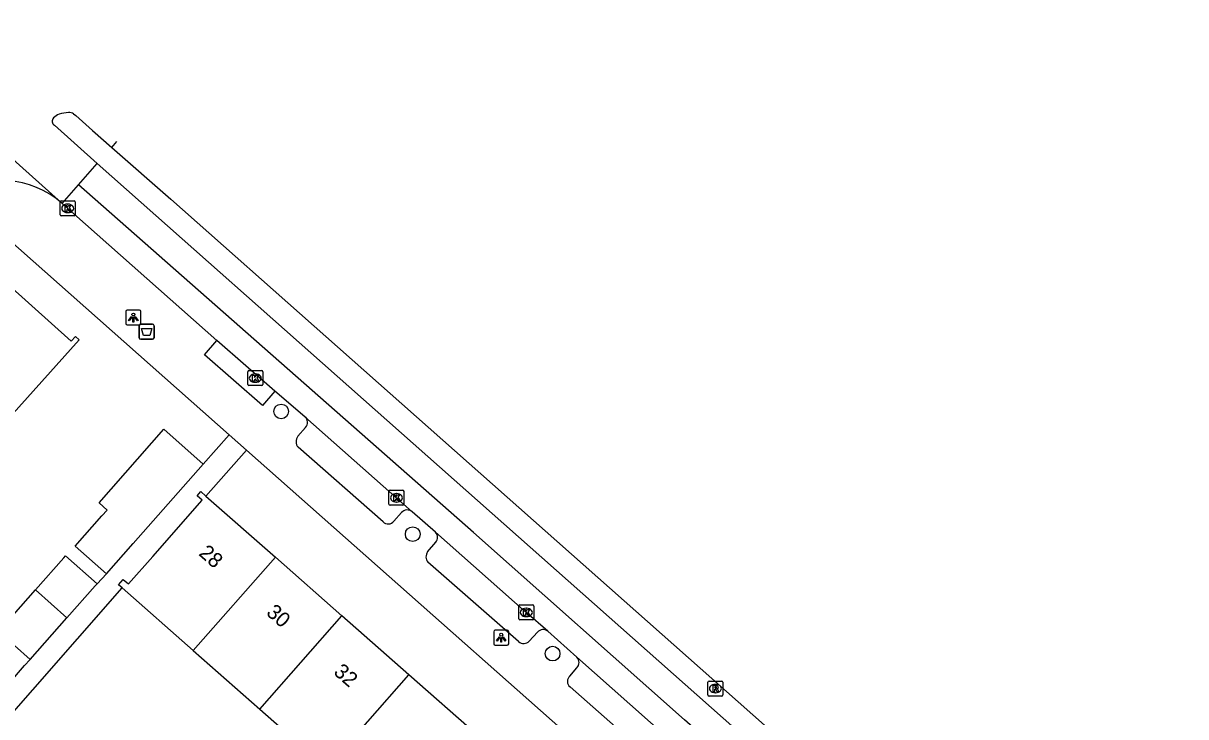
# Model space of a CAD drawing. Extents: x 162532 to 163264, y 381233 to 382042.
# Drawn here: x 162954.6 to 163032.2, y 381866.7 to 381913 of the extents above; entities that cross this region are included whole.
import ezdxf

# ---------------------------------------------------------------- set-up
doc = ezdxf.new("R2010")
doc.units = 0
for name, color, linetype in [('IMGEO_Afvalbak', 7, 'Continuous'), ('IMGEO_Boom', 7, 'Continuous'), ('IMGEO_Kolk', 7, 'Continuous'), ('IMGEO_Lichtpunt', 7, 'Continuous'), ('IMGEO_Pand', 7, 'Continuous'), ('IMGEO_Pand_nummerreeks', 7, 'Continuous'), ('IMGEO_Rijbaan_lokaal_gesloten', 7, 'Continuous'), ('IMGEO_Rijbaan_lokaal_open', 7, 'Continuous'), ('IMGEO_Rioolput', 7, 'Continuous'), ('IMGEO_Voetpad_open', 7, 'Continuous')]:
    doc.layers.add(name, color=color, linetype=linetype)

msp = doc.modelspace()

# ---------------------------------------------------------------- linework, layer by layer
at = {"layer": 'IMGEO_Afvalbak'}
for p, q in [((162962.381, 381892.003), (162962.381, 381892.803)), ((162962.381, 381892.803), (162962.381, 381892.003)), ((162962.481, 381892.903), (162963.271, 381892.903)), ((162963.271, 381892.903), (162962.481, 381892.903)), ((162963.371, 381892.803), (162963.371, 381892.003)), ((162963.371, 381892.003), (162963.371, 381892.803)), ((162963.271, 381891.903), (162962.481, 381891.903)), ((162962.481, 381891.903), (162963.271, 381891.903))]:
    msp.add_line(p, q, dxfattribs=at)
msp.add_lwpolyline([(162962.524, 381892.617), (162963.228, 381892.617), (162963.079, 381892.147), (162962.673, 381892.147), (162962.524, 381892.617)], dxfattribs=at)
for centre, start, end in [((162962.481, 381892.803), 90, 180), ((162962.481, 381892.803), 90, 180), ((162963.271, 381892.803), 0, 90), ((162963.271, 381892.803), 360, 90), ((162962.481, 381892.003), 180, 270), ((162962.481, 381892.003), 180, 270), ((162963.271, 381892.003), 270, 0), ((162963.271, 381892.003), 270, 0)]:
    msp.add_arc(centre, 0.1, start, end, dxfattribs=at)
at = {"layer": 'IMGEO_Boom'}
for centre in [(162971.843, 381887.088), (162980.612, 381878.908), (162989.942, 381870.946)]:
    msp.add_circle(centre, 0.489, dxfattribs=at)
at = {"layer": 'IMGEO_Kolk'}
for p, q in [((162957.112, 381900.198), (162957.112, 381901.05)), ((162957.187, 381901.124), (162958.039, 381901.124)), ((162958.113, 381901.05), (162958.113, 381900.198)), ((162957.623, 381900.344), (162957.598, 381900.344)), ((162957.6, 381900.904), (162957.625, 381900.904)), ((162958.039, 381900.124), (162957.187, 381900.124)), ((162969.619, 381888.883), (162969.619, 381889.735)), ((162969.694, 381889.809), (162970.546, 381889.809)), ((162970.107, 381889.589), (162970.132, 381889.589)), ((162970.62, 381889.735), (162970.62, 381888.883)), ((162970.546, 381888.809), (162969.694, 381888.809)), ((162970.13, 381889.029), (162970.105, 381889.029)), ((162979.032, 381880.906), (162979.032, 381881.758)), ((162979.107, 381881.832), (162979.959, 381881.832)), ((162980.033, 381881.758), (162980.033, 381880.906)), ((162979.543, 381881.052), (162979.518, 381881.052)), ((162979.52, 381881.612), (162979.545, 381881.612)), ((162979.959, 381880.832), (162979.107, 381880.832)), ((162987.688, 381873.267), (162987.688, 381874.119)), ((162987.763, 381874.193), (162988.615, 381874.193)), ((162988.176, 381873.973), (162988.201, 381873.973)), ((162988.689, 381874.119), (162988.689, 381873.267)), ((162988.615, 381873.193), (162987.763, 381873.193)), ((162988.199, 381873.413), (162988.174, 381873.413))]:
    msp.add_line(p, q, dxfattribs=at)
for points in [[(162957.112, 381900.198), (162957.112, 381901.05)], [(162957.187, 381901.124), (162958.039, 381901.124)], [(162958.113, 381901.05), (162958.113, 381900.198)], [(162957.433, 381900.824), (162957.556, 381900.824), (162957.556, 381900.673), (162957.686, 381900.824), (162957.85, 381900.824), (162957.704, 381900.673), (162957.857, 381900.424), (162957.705, 381900.424), (162957.62, 381900.588), (162957.556, 381900.521), (162957.556, 381900.424), (162957.433, 381900.424), (162957.433, 381900.824)], [(162958.039, 381900.124), (162957.187, 381900.124)], [(162969.619, 381888.883), (162969.619, 381889.735)], [(162969.694, 381889.809), (162970.546, 381889.809)], [(162969.94, 381889.509), (162970.063, 381889.509), (162970.063, 381889.358), (162970.193, 381889.509), (162970.357, 381889.509), (162970.211, 381889.358), (162970.364, 381889.109), (162970.212, 381889.109), (162970.127, 381889.273), (162970.063, 381889.206), (162970.063, 381889.109), (162969.94, 381889.109), (162969.94, 381889.509)], [(162970.62, 381889.735), (162970.62, 381888.883)], [(162970.546, 381888.809), (162969.694, 381888.809)], [(162979.032, 381880.906), (162979.032, 381881.758)], [(162979.107, 381881.832), (162979.959, 381881.832)], [(162980.033, 381881.758), (162980.033, 381880.906)], [(162979.353, 381881.532), (162979.476, 381881.532), (162979.476, 381881.381), (162979.606, 381881.532), (162979.77, 381881.532), (162979.624, 381881.381), (162979.777, 381881.132), (162979.625, 381881.132), (162979.54, 381881.296), (162979.476, 381881.229), (162979.476, 381881.132), (162979.353, 381881.132), (162979.353, 381881.532)], [(162979.959, 381880.832), (162979.107, 381880.832)], [(162987.688, 381873.267), (162987.688, 381874.119)], [(162987.763, 381874.193), (162988.615, 381874.193)], [(162988.689, 381874.119), (162988.689, 381873.267)], [(162988.615, 381873.193), (162987.763, 381873.193)], [(162988.009, 381873.893), (162988.132, 381873.893), (162988.132, 381873.742), (162988.262, 381873.893), (162988.426, 381873.893), (162988.28, 381873.742), (162988.433, 381873.493), (162988.281, 381873.493), (162988.196, 381873.657), (162988.132, 381873.59), (162988.132, 381873.493), (162988.009, 381873.493), (162988.009, 381873.893)]]:
    msp.add_lwpolyline(points, dxfattribs=at)
for centre, start, end in [((162957.189, 381901.048), 91.55205, 178.44795), ((162957.189, 381901.048), 91.55205, 178.44795), ((162958.037, 381901.048), 1.55205, 88.44795), ((162958.037, 381901.048), 1.55205, 88.44795), ((162957.189, 381900.2), 181.55205, 268.44795), ((162957.189, 381900.2), 181.55205, 268.44795), ((162958.037, 381900.2), 271.55205, 358.44795), ((162958.037, 381900.2), 271.55205, 358.44795), ((162969.696, 381889.733), 91.55205, 178.44795), ((162969.696, 381889.733), 91.55205, 178.44795), ((162970.544, 381889.733), 1.55205, 88.44795), ((162970.544, 381889.733), 1.55205, 88.44795), ((162969.696, 381888.885), 181.55205, 268.44795), ((162969.696, 381888.885), 181.55205, 268.44795), ((162970.544, 381888.885), 271.55205, 358.44795), ((162970.544, 381888.885), 271.55205, 358.44795), ((162979.109, 381881.756), 91.55205, 178.44795), ((162979.109, 381881.756), 91.55205, 178.44795), ((162979.957, 381881.756), 1.55205, 88.44795), ((162979.957, 381881.756), 1.55205, 88.44795), ((162979.109, 381880.908), 181.55205, 268.44795), ((162979.109, 381880.908), 181.55205, 268.44795), ((162979.957, 381880.908), 271.55205, 358.44795), ((162979.957, 381880.908), 271.55205, 358.44795), ((162987.765, 381874.117), 91.55205, 178.44795), ((162987.765, 381874.117), 91.55205, 178.44795), ((162988.613, 381874.117), 1.55205, 88.44795), ((162988.613, 381874.117), 1.55205, 88.44795), ((162987.765, 381873.269), 181.55205, 268.44795), ((162987.765, 381873.269), 181.55205, 268.44795), ((162988.613, 381873.269), 271.55205, 358.44795), ((162988.613, 381873.269), 271.55205, 358.44795)]:
    msp.add_arc(centre, 0.0765, start, end, dxfattribs=at)
for centre, major_axis, ratio, start_param, end_param in [((162957.599, 381900.624), (-0.387, 0.002), 0.722429, 4.712389, 7.853982), ((162957.624, 381900.624), (-0.39, 0.002), 0.717154, 1.570796, 4.712389), ((162970.106, 381889.309), (-0.387, 0.002), 0.722429, 4.712389, 7.853982), ((162970.131, 381889.309), (-0.39, 0.002), 0.717154, 1.570796, 4.712389), ((162979.519, 381881.332), (-0.387, 0.002), 0.722429, 4.712389, 7.853982), ((162979.544, 381881.332), (-0.39, 0.002), 0.717154, 1.570796, 4.712389), ((162988.175, 381873.693), (-0.387, 0.002), 0.722429, 4.712389, 7.853982), ((162988.2, 381873.693), (-0.39, 0.002), 0.717154, 1.570796, 4.712389)]:
    msp.add_ellipse(centre, major_axis=major_axis, ratio=ratio, start_param=start_param, end_param=end_param, dxfattribs=at)
at = {"layer": 'IMGEO_Lichtpunt'}
for p, q in [((162961.49, 381893.752), (162961.49, 381892.945)), ((162961.49, 381893.752), (162961.49, 381892.945)), ((162962.392, 381893.847), (162961.584, 381893.847)), ((162962.392, 381893.847), (162961.584, 381893.847)), ((162962.486, 381892.945), (162962.486, 381893.752)), ((162962.486, 381892.945), (162962.486, 381893.752)), ((162961.584, 381892.851), (162962.392, 381892.851)), ((162961.584, 381892.851), (162962.392, 381892.851)), ((162986.017, 381872.41), (162986.017, 381871.603)), ((162986.017, 381872.41), (162986.017, 381871.603)), ((162986.919, 381872.505), (162986.111, 381872.505)), ((162986.919, 381872.505), (162986.111, 381872.505)), ((162987.013, 381871.603), (162987.013, 381872.41)), ((162987.013, 381871.603), (162987.013, 381872.41)), ((162986.111, 381871.509), (162986.919, 381871.509)), ((162986.111, 381871.509), (162986.919, 381871.509))]:
    msp.add_line(p, q, dxfattribs=at)
for points in [[(162961.864, 381893.416), (162961.903, 381893.388), (162961.715, 381893.126), (162961.677, 381893.153), (162961.864, 381893.416)], [(162961.966, 381893.368), (162962.013, 381893.368), (162962.013, 381893.046), (162961.966, 381893.046), (162961.966, 381893.368)], [(162962.076, 381893.388), (162962.114, 381893.415), (162962.301, 381893.153), (162962.262, 381893.125), (162962.076, 381893.388)], [(162986.391, 381872.074), (162986.43, 381872.046), (162986.242, 381871.784), (162986.204, 381871.811), (162986.391, 381872.074)], [(162986.493, 381872.026), (162986.54, 381872.026), (162986.54, 381871.704), (162986.493, 381871.704), (162986.493, 381872.026)], [(162986.603, 381872.046), (162986.641, 381872.073), (162986.828, 381871.811), (162986.789, 381871.783), (162986.603, 381872.046)]]:
    msp.add_lwpolyline(points, dxfattribs=at)
for centre in [(162961.989, 381893.55), (162986.516, 381872.208)]:
    msp.add_circle(centre, 0.0994, dxfattribs=at)
for centre, start, end in [((162961.584, 381893.752), 90, 180), ((162961.584, 381893.752), 90, 180), ((162962.392, 381893.752), 0, 90), ((162962.392, 381893.752), 0, 90), ((162961.584, 381892.945), 180, 270), ((162961.584, 381892.945), 180, 270), ((162962.392, 381892.945), 270, 0), ((162962.392, 381892.945), 270, 360), ((162986.111, 381872.41), 90, 180), ((162986.111, 381872.41), 90, 180), ((162986.919, 381872.41), 0, 90), ((162986.919, 381872.41), 0, 90), ((162986.111, 381871.603), 180, 270), ((162986.111, 381871.603), 180, 270), ((162986.919, 381871.603), 270, 0), ((162986.919, 381871.603), 270, 360)]:
    msp.add_arc(centre, 0.0946, start, end, dxfattribs=at)
at = {"layer": 'IMGEO_Pand'}
for points in [[(162947.388, 381891.671), (162952.362, 381897.244), (162952.633, 381897.002), (162952.349, 381896.684), (162957.848, 381891.774), (162958.128, 381892.087), (162958.378, 381891.864), (162953.409, 381886.298)], [(162960.204, 381876.268), (162958.118, 381878.106), (162959.896, 381880.123), (162960.241, 381880.515), (162959.7, 381880.992), (162964.024, 381885.898), (162966.652, 381883.581)], [(162960.204, 381876.268), (162961.982, 381878.284), (162966.652, 381883.581)], [(162961.239, 381875.336), (162961.009, 381875.539), (162961.32, 381875.892), (162961.662, 381875.59), (162963.28, 381877.425), (162966.586, 381881.175), (162966.254, 381881.468), (162966.498, 381881.744), (162966.83, 381881.451)], [(162966.83, 381881.451), (162971.462, 381877.369)], [(162955.46, 381875.208), (162957.347, 381877.334), (162957.461, 381877.463), (162959.571, 381875.59)], [(162971.462, 381877.369), (162965.985, 381871.155)], [(162975.895, 381873.462), (162971.462, 381877.369)], [(162957.561, 381873.332), (162959.454, 381875.465), (162959.571, 381875.59)], [(162955.102, 381870.561), (162952.996, 381872.43), (162955.46, 381875.208)], [(162957.561, 381873.332), (162955.46, 381875.208)], [(162965.985, 381871.155), (162961.239, 381875.336)], [(162955.102, 381870.561), (162957.561, 381873.332)], [(162970.419, 381867.248), (162975.895, 381873.462)], [(162980.362, 381869.524), (162975.895, 381873.462)], [(162965.985, 381871.155), (162970.419, 381867.248)], [(162974.886, 381863.312), (162980.362, 381869.524)], [(162984.945, 381865.485), (162980.362, 381869.524)], [(162970.419, 381867.248), (162974.886, 381863.312)]]:
    msp.add_lwpolyline(points, dxfattribs=at)
at = {"layer": 'IMGEO_Rijbaan_lokaal_gesloten'}
for points in [[(162960.555, 381904.688), (162960.892, 381905.077)], [(162960.555, 381904.688), (162964.495, 381901.237), (163030.789, 381842.506), (163032.151, 381841.367)], [(162958.336, 381902.201), (162959.588, 381903.618)], [(162959.588, 381903.618), (162963.496, 381900.145), (163029.773, 381841.426), (163031.123, 381840.264)], [(162957.238, 381900.957), (162958.336, 381902.201)], [(163029.975, 381839.023), (162998.723, 381866.534), (162984.668, 381879.012), (162958.336, 381902.201)], [(162967.56, 381891.81), (162957.238, 381900.957)], [(162971.423, 381888.432), (162967.56, 381891.81)], [(162973.433, 381886.74), (162971.423, 381888.432)], [(162980.579, 381880.401), (162973.433, 381886.74)], [(162982.129, 381879.043), (162980.579, 381880.401)], [(162989.627, 381872.433), (162988.186, 381873.694), (162982.129, 381879.043)], [(162991.553, 381870.7), (162989.627, 381872.433)], [(163003.157, 381860.44), (163000, 381863.226), (162991.553, 381870.7)]]:
    msp.add_lwpolyline(points, dxfattribs=at)
at = {"layer": 'IMGEO_Rijbaan_lokaal_open'}
for points in [[(162943.829, 381912.962), (162957.204, 381901.001), (162957.238, 381900.957)], [(162958.003, 381906.928), (162958.148, 381906.819), (162959.276, 381905.809), (162960.555, 381904.688)], [(162959.588, 381903.618), (162956.725, 381906.162)]]:
    msp.add_lwpolyline(points, dxfattribs=at)
for centre, radius, start, end in [((162956.913, 381906.429), 0.327, 137.4804, 234.9164), ((162957.293, 381906.113), 0.821, 107.73653, 139.14321), ((162957.735, 381904.783), 2.223, 92.00193, 108.13112), ((162957.703, 381906.386), 0.62, 61.01177, 94.21131), ((162953.15, 381896.255), 6.231, 48.99586, 122.32602)]:
    msp.add_arc(centre, radius, start, end, dxfattribs=at)
at = {"layer": 'IMGEO_Rioolput'}
for p, q in [((163000.295, 381868.193), (163000.295, 381869.045)), ((163000.37, 381869.119), (163001.222, 381869.119)), ((163000.783, 381868.899), (163000.808, 381868.899)), ((163001.296, 381869.045), (163001.296, 381868.193)), ((163001.222, 381868.119), (163000.37, 381868.119)), ((163000.806, 381868.339), (163000.781, 381868.339))]:
    msp.add_line(p, q, dxfattribs=at)
for points in [[(163000.295, 381868.193), (163000.295, 381869.045)], [(163000.37, 381869.119), (163001.222, 381869.119)], [(163000.884, 381868.817), (163000.632, 381868.819), (163000.632, 381868.419)], [(163000.632, 381868.419), (163000.756, 381868.419), (163000.756, 381868.581), (163000.767, 381868.581)], [(163000.81, 381868.738), (163000.756, 381868.738), (163000.756, 381868.657)], [(163000.756, 381868.657), (163000.808, 381868.657)], [(163000.814, 381868.552), (163000.885, 381868.419), (163001.025, 381868.419), (163000.96, 381868.545)], [(163001.296, 381869.045), (163001.296, 381868.193)], [(163001.222, 381868.119), (163000.37, 381868.119)]]:
    msp.add_lwpolyline(points, dxfattribs=at)
for centre, radius, start, end in [((163000.372, 381869.043), 0.0765, 91.55205, 178.44795), ((163000.372, 381869.043), 0.0765, 91.55205, 178.44795), ((163000.766, 381868.528), 0.0533, 26.02933, 88.69889), ((163000.792, 381868.846), 0.19, 274.7715, 282.96867), ((163000.816, 381868.642), 0.0964, 77.00612, 93.18647), ((163000.83, 381868.699), 0.0378, 276.66336, 79.67722), ((163000.883, 381868.707), 0.109, 350.36119, 89.41601), ((163000.881, 381868.707), 0.112, 277.58423, 350.98172), ((163000.865, 381868.492), 0.108, 29.51342, 73.79051), ((163001.22, 381869.043), 0.0765, 1.55205, 88.44795), ((163001.22, 381869.043), 0.0765, 1.55205, 88.44795), ((163000.372, 381868.195), 0.0765, 181.55205, 268.44795), ((163000.372, 381868.195), 0.0765, 181.55205, 268.44795), ((163001.22, 381868.195), 0.0765, 271.55205, 358.44795), ((163001.22, 381868.195), 0.0765, 271.55205, 358.44795)]:
    msp.add_arc(centre, radius, start, end, dxfattribs=at)
for centre, major_axis, ratio, start_param, end_param in [((163000.782, 381868.619), (-0.387, 0.002), 0.722429, 4.712389, 7.853982), ((163000.807, 381868.619), (-0.39, 0.002), 0.717154, 1.570796, 4.712389)]:
    msp.add_ellipse(centre, major_axis=major_axis, ratio=ratio, start_param=start_param, end_param=end_param, dxfattribs=at)
at = {"layer": 'IMGEO_Voetpad_open'}
for points in [[(162968.368, 381885.521), (162951.769, 381900.206)], [(162971.423, 381888.432), (162970.604, 381887.485), (162966.73, 381890.871), (162967.56, 381891.81)], [(162972.964, 381885.43), (162973.473, 381886.017)], [(162966.652, 381883.581), (162968.368, 381885.521)], [(162968.368, 381885.521), (162969.525, 381884.497)], [(162966.83, 381881.451), (162969.525, 381884.497)], [(162969.525, 381884.497), (163000, 381857.535), (163001.931, 381855.827), (163009.953, 381848.745)], [(162978.64, 381879.738), (162972.983, 381884.698)], [(162979.873, 381880.351), (162979.349, 381879.776)], [(162981.61, 381877.735), (162982.149, 381878.377)], [(162987.671, 381871.748), (162981.625, 381877.032)], [(162959.571, 381875.59), (162960.204, 381876.268)], [(162952.981, 381864.524), (162952.287, 381865.133), (162961.239, 381875.336)], [(162988.924, 381872.374), (162988.387, 381871.777)], [(162929.077, 381858.247), (162941.052, 381862.018), (162949.366, 381864.469), (162949.26, 381864.824), (162950.543, 381865.262), (162954.741, 381870.154), (162955.102, 381870.561)], [(162991.096, 381869.455), (162991.563, 381870.002)], [(163001.263, 381859.77), (163000, 381860.883), (162991.105, 381868.722)]]:
    msp.add_lwpolyline(points, dxfattribs=at)
for centre, radius, start, end in [((162973.071, 381886.357), 0.527, 319.73489, 46.59844), ((162973.4, 381885.075), 0.562, 140.85237, 222.12133), ((162980.251, 381880.019), 0.503, 49.39399, 138.70804), ((162978.979, 381880.05), 0.46, 222.6253, 323.51055), ((162981.785, 381878.699), 0.486, 318.47336, 44.96679), ((162982.08, 381877.393), 0.581, 143.96186, 218.48282), ((162989.306, 381872.038), 0.509, 50.95057, 138.64416), ((162988.013, 381872.16), 0.535, 230.29307, 314.34567), ((162991.217, 381870.346), 0.488, 315.13923, 46.50237), ((162991.39, 381869.092), 0.467, 129.0196, 232.38732)]:
    msp.add_arc(centre, radius, start, end, dxfattribs=at)

# ---------------------------------------------------------------- texts
at = {"layer": 'IMGEO_Pand_nummerreeks'}
for s, rotation, p in [('28', 318.60953, (162966.292, 381877.553)), ('30', 318.60769, (162970.789, 381873.59)), ('32', 318.60769, (162975.281, 381869.63))]:
    msp.add_text(s, height=1, rotation=rotation, dxfattribs=at).set_placement(p)

doc.saveas('drawing.dxf')
